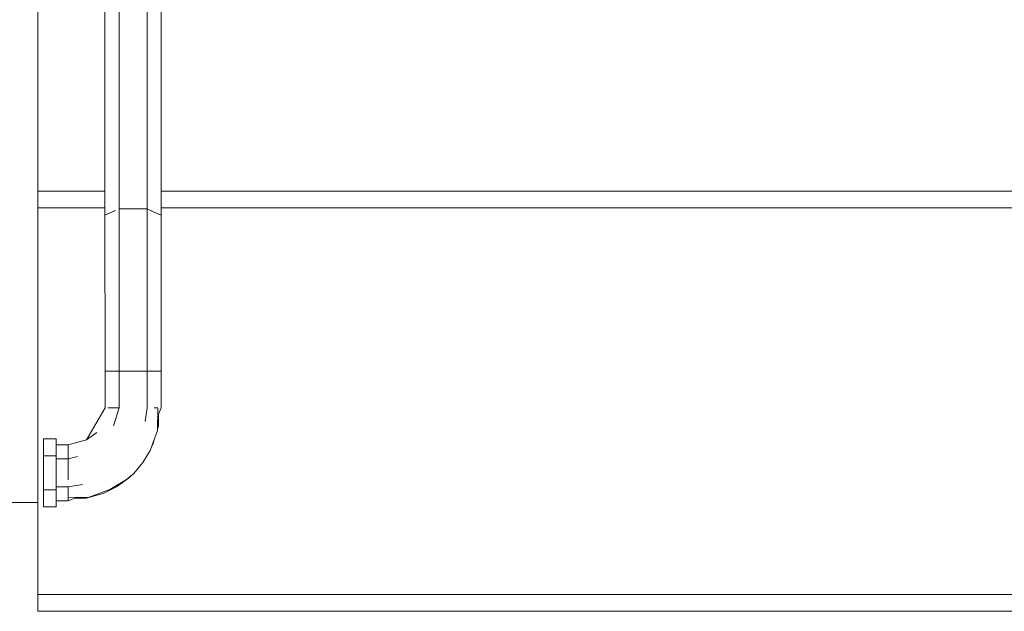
# Model space of a CAD drawing. Header units: millimetres. Extents: x -261 to 187, y -214 to 106.
# Tile 510 of 656: x -214.568 to -213.831, y 3.633 to 4.076. Entities that reach past the tile are written whole.
import ezdxf

# ---------------------------------------------------------------- set-up
doc = ezdxf.new("R2010")
doc.units = ezdxf.units.MM
doc.header["$LTSCALE"] = 0.005
doc.header["$MEASUREMENT"] = 0
for name, color, linetype, lineweight in [('IFC-Escada-Contorno', 9, 'Continuous', 5), ('IFC-Laje-Contorno', 9, 'Continuous', 5), ('IFC-Parede padrão-Contorno', 9, 'Continuous', 5)]:
    doc.layers.add(name, color=color, linetype=linetype, lineweight=lineweight)

msp = doc.modelspace()

# ---------------------------------------------------------------- linework, layer by layer
at = {"layer": 'IFC-Escada-Contorno', "lineweight": 5}
for p, q in [((-214.50403, 3.92947), (-214.50403, 4.41376)), ((-214.49351, 3.93417), (-214.49351, 4.41376)), ((-214.47247, 3.93417), (-214.47247, 4.41376)), ((-214.46195, 3.92947), (-214.46195, 4.41376)), ((-214.55429, 3.94742), (-214.50403, 3.94742)), ((-214.46195, 3.94742), (-212.6537, 3.94742)), ((-214.55429, 3.64518), (-214.55429, 3.93489)), ((-214.50403, 3.92947), (-214.49614, 3.93299)), ((-214.50403, 3.92947), (-214.5014, 3.93064)), ((-214.5014, 3.93064), (-214.49877, 3.93182)), ((-214.49877, 3.93182), (-214.49614, 3.93299)), ((-214.49351, 3.93417), (-214.49346, 3.81261)), ((-214.49351, 3.93417), (-214.47247, 3.93417)), ((-214.47247, 3.93417), (-214.47242, 3.81261)), ((-214.47247, 3.93417), (-214.46984, 3.93299)), ((-214.47247, 3.93417), (-214.46721, 3.93182)), ((-214.46984, 3.93299), (-214.46721, 3.93182)), ((-214.46721, 3.93182), (-214.46195, 3.92947)), ((-214.46721, 3.93182), (-214.46458, 3.93064)), ((-214.46458, 3.93064), (-214.46195, 3.92947)), ((-214.50403, 3.92947), (-214.50398, 3.81261)), ((-214.46195, 3.92947), (-214.4619, 3.81261)), ((-214.50398, 3.81261), (-214.49346, 3.81261)), ((-214.50398, 3.78506), (-214.50398, 3.81261)), ((-214.50173, 3.81261), (-214.49944, 3.81261)), ((-214.49944, 3.81261), (-214.49647, 3.81261)), ((-214.49647, 3.81261), (-214.49346, 3.81261)), ((-214.49346, 3.81261), (-214.4882, 3.81261)), ((-214.49346, 3.78506), (-214.49346, 3.81261)), ((-214.4882, 3.81261), (-214.47768, 3.81261)), ((-214.47768, 3.81261), (-214.47242, 3.81261)), ((-214.47242, 3.81261), (-214.46979, 3.81261)), ((-214.47242, 3.81261), (-214.46716, 3.81261)), ((-214.47242, 3.78506), (-214.47242, 3.81261)), ((-214.47242, 3.81261), (-214.46951, 3.81261)), ((-214.47242, 3.81261), (-214.4619, 3.81261)), ((-214.46951, 3.81261), (-214.46655, 3.81261)), ((-214.46655, 3.81261), (-214.46425, 3.81261)), ((-214.4619, 3.78506), (-214.4619, 3.81261)), ((-214.51087, 3.77313), (-214.50398, 3.78506)), ((-214.50186, 3.78506), (-214.49973, 3.78506)), ((-214.50143, 3.78506), (-214.49973, 3.78506)), ((-214.49973, 3.78506), (-214.4966, 3.78506)), ((-214.49888, 3.78506), (-214.4966, 3.78506)), ((-214.49768, 3.7715), (-214.49346, 3.78506)), ((-214.4966, 3.78506), (-214.49346, 3.78506)), ((-214.49617, 3.78506), (-214.49346, 3.78506)), ((-214.47387, 3.77486), (-214.47242, 3.78506)), ((-214.46716, 3.78506), (-214.467, 3.78506)), ((-214.46716, 3.78506), (-214.46445, 3.78506)), ((-214.46477, 3.76816), (-214.46445, 3.78506)), ((-214.46458, 3.77861), (-214.4619, 3.78506)), ((-214.464, 3.78), (-214.46394, 3.77155)), ((-214.51776, 3.76119), (-214.51087, 3.77313)), ((-214.4701, 3.7531), (-214.46477, 3.76816)), ((-214.46476, 3.7689), (-214.46394, 3.77155)), ((-214.55007, 3.76191), (-214.54053, 3.76191)), ((-214.55007, 3.75873), (-214.55007, 3.76191)), ((-214.54053, 3.75873), (-214.54053, 3.76191)), ((-214.54053, 3.75947), (-214.54053, 3.76191)), ((-214.53153, 3.75751), (-214.51776, 3.76119)), ((-214.51779, 3.76118), (-214.51775, 3.7612)), ((-214.51776, 3.76119), (-214.51022, 3.76673)), ((-214.46814, 3.75793), (-214.46645, 3.76343)), ((-214.55007, 3.75555), (-214.55007, 3.75873)), ((-214.55007, 3.75237), (-214.55007, 3.75555)), ((-214.54053, 3.75702), (-214.54053, 3.75947)), ((-214.54053, 3.75751), (-214.54053, 3.75873)), ((-214.54053, 3.75751), (-214.53153, 3.75751)), ((-214.54053, 3.7531), (-214.54053, 3.75702)), ((-214.54053, 3.74919), (-214.54053, 3.7531)), ((-214.53153, 3.75012), (-214.53153, 3.75751)), ((-214.53153, 3.75012), (-214.53153, 3.75538)), ((-214.53153, 3.75487), (-214.53153, 3.75538)), ((-214.53153, 3.75325), (-214.53153, 3.75487)), ((-214.53153, 3.75225), (-214.53153, 3.75325)), ((-214.47566, 3.7442), (-214.4701, 3.7531)), ((-214.46881, 3.75675), (-214.46814, 3.75793)), ((-214.55007, 3.74919), (-214.55007, 3.75237)), ((-214.55007, 3.74919), (-214.54053, 3.74919)), ((-214.55007, 3.74283), (-214.55007, 3.74919)), ((-214.54053, 3.74283), (-214.54053, 3.74919)), ((-214.54053, 3.74699), (-214.53153, 3.74699)), ((-214.53153, 3.75012), (-214.53153, 3.75225)), ((-214.53153, 3.74699), (-214.53153, 3.75012)), ((-214.53153, 3.74699), (-214.53153, 3.74961)), ((-214.53153, 3.74699), (-214.52453, 3.74869)), ((-214.53153, 3.73121), (-214.53153, 3.74699)), ((-214.55007, 3.73646), (-214.55007, 3.74283)), ((-214.54053, 3.73646), (-214.54053, 3.74283)), ((-214.4823, 3.73582), (-214.47566, 3.7442)), ((-214.55007, 3.73011), (-214.55007, 3.73646)), ((-214.54053, 3.73011), (-214.54053, 3.73646)), ((-214.50029, 3.72392), (-214.48793, 3.73145)), ((-214.4955, 3.72592), (-214.48652, 3.73238)), ((-214.48793, 3.73145), (-214.4823, 3.73582)), ((-214.48652, 3.73238), (-214.4823, 3.73582)), ((-214.55007, 3.72374), (-214.55007, 3.73011)), ((-214.55007, 3.72374), (-214.54053, 3.72374)), ((-214.55007, 3.72056), (-214.55007, 3.72374)), ((-214.54053, 3.72374), (-214.54053, 3.73011)), ((-214.54053, 3.72595), (-214.53153, 3.72595)), ((-214.54053, 3.72056), (-214.54053, 3.72374)), ((-214.53153, 3.72595), (-214.52086, 3.72772)), ((-214.53153, 3.72069), (-214.53153, 3.72595)), ((-214.53153, 3.71806), (-214.53153, 3.72595)), ((-214.53153, 3.71732), (-214.53153, 3.72595)), ((-214.53153, 3.72331), (-214.53153, 3.72595)), ((-214.53153, 3.71542), (-214.53153, 3.72595)), ((-214.51654, 3.71789), (-214.50029, 3.72392)), ((-214.50545, 3.72085), (-214.4955, 3.72592)), ((-214.55007, 3.71738), (-214.55007, 3.72056)), ((-214.55007, 3.71347), (-214.55007, 3.71738)), ((-214.54053, 3.71738), (-214.54053, 3.72056)), ((-214.54053, 3.7142), (-214.54053, 3.71738)), ((-214.53153, 3.72069), (-214.53153, 3.72331)), ((-214.53153, 3.71806), (-214.53153, 3.72069)), ((-214.53153, 3.71806), (-214.51654, 3.71789)), ((-214.53153, 3.71732), (-214.53153, 3.71806)), ((-214.53153, 3.71542), (-214.52534, 3.71799)), ((-214.52647, 3.71752), (-214.51805, 3.71747)), ((-214.51805, 3.71747), (-214.50545, 3.72085)), ((-214.55007, 3.71102), (-214.55007, 3.71347)), ((-214.55007, 3.71102), (-214.54053, 3.71102)), ((-214.54053, 3.71102), (-214.54053, 3.71542)), ((-214.54053, 3.71542), (-214.53153, 3.71542)), ((-214.54053, 3.71102), (-214.54053, 3.7142)), ((-214.55429, 3.64518), (-212.62573, 3.64518)), ((-214.55429, 3.63265), (-214.55429, 3.64518)), ((-214.55429, 3.63265), (-212.5889, 3.63265))]:
    msp.add_line(p, q, dxfattribs=at)
at = {"layer": 'IFC-Laje-Contorno', "lineweight": 5}
for p, q in [((-214.55429, 3.93489), (-214.50403, 3.93489)), ((-214.46195, 3.93489), (-213.72831, 3.93489))]:
    msp.add_line(p, q, dxfattribs=at)
at = {"layer": 'IFC-Parede padrão-Contorno', "lineweight": 5}
for p, q in [((-214.55429, 3.89284), (-214.55429, 4.21522)), ((-214.55429, 3.71427), (-214.55429, 3.89284)), ((-215.24574, 3.71427), (-214.55429, 3.71427))]:
    msp.add_line(p, q, dxfattribs=at)

doc.saveas('drawing.dxf')
